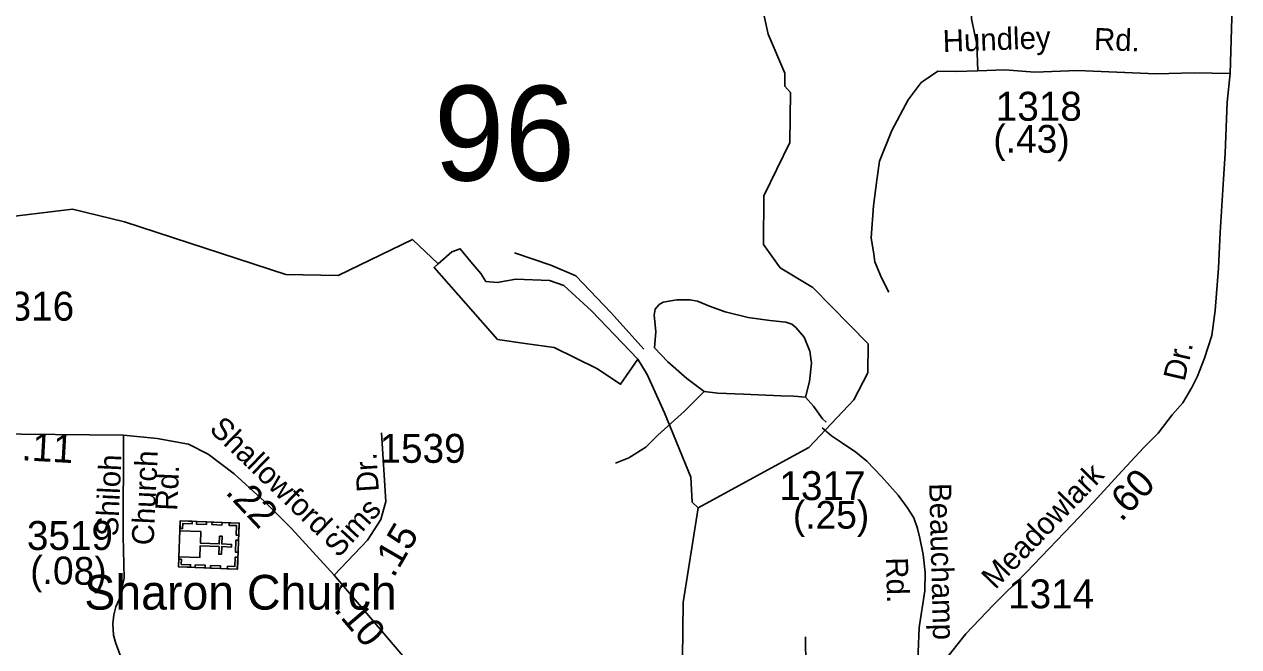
# Model space of a CAD drawing. Extents: x 1547597 to 1699558, y 810033 to 920809.
# Drawn here: x 1591291 to 1596536, y 856246 to 858935 of the extents above; entities that cross this region are included whole.
import ezdxf

# ---------------------------------------------------------------- set-up
doc = ezdxf.new("R2010")
doc.units = 0
for name, color, linetype in [('Exist Cultural Church with Cemetery CELL', 7, 'Continuous'), ('Exist Cultural Church with Cemetery Label', 7, 'Continuous'), ('Exist Hydrographic Creek Single Shore', 7, 'Continuous'), ('Exist Hydrographic Misc Water Feature', 7, 'Continuous'), ('Exist Road Non-System Type 51', 7, 'Continuous'), ('Exist Road Secondary Mileage Hundredths English Label', 7, 'Continuous'), ('Exist Road Secondary Structure Standard Bridge Number Label', 7, 'Continuous'), ('Exist Road Secondary Type 20 Attributed', 7, 'Continuous'), ('Exist Road Secondary Type 51 Attributed', 7, 'Continuous'), ('Exist Road Secondary Type 51 Label', 7, 'Continuous'), ('Exist Road Secondary Type 51 Number Label', 7, 'Continuous')]:
    doc.layers.add(name, color=color, linetype=linetype)

msp = doc.modelspace()

# ---------------------------------------------------------------- linework, layer by layer
at = {"layer": 'Exist Cultural Church with Cemetery CELL'}
for points in [[(1592219.7, 856780), (1592211.6, 856581.1), (1591957.2, 856591.4), (1591965.2, 856790.4)], [(1591964, 856757.3), (1591975.4, 856756.8), (1591976.3, 856778.8), (1592016.7, 856777.2), (1592017.1, 856788.3), (1591965.3, 856790.4)], [(1592035.1, 856787.6), (1592078.4, 856785.8), (1592077.9, 856774.4), (1592034.7, 856776.2)], [(1592102.3, 856784.8), (1592145.6, 856783.1), (1592145.1, 856771.7), (1592101.8, 856773.5)], [(1592176.4, 856781.8), (1592175.9, 856770.5), (1592208.1, 856769.2), (1592206.4, 856728.6), (1592217.6, 856728.2), (1592219.7, 856780)], [(1591963.5, 856747.3), (1591959, 856635.2), (1592049.5, 856631.6), (1592051.5, 856682.3), (1592133, 856679), (1592131.6, 856646), (1592142.6, 856645.6), (1592144, 856678.5), (1592186.1, 856676.8), (1592186.6, 856688.4), (1592144.4, 856690.2), (1592145.8, 856723.2), (1592134.8, 856723.7), (1592133.4, 856690.6), (1592052, 856693.9), (1592054, 856743.6)], [(1592216.6, 856706), (1592214.5, 856654.3), (1592203.2, 856654.7), (1592205.3, 856706.5)], [(1591958.5, 856624.5), (1591970, 856624.1), (1591969.1, 856602.1), (1592009.5, 856600.5), (1592009, 856589.3), (1591957.2, 856591.4)], [(1592168.3, 856582.8), (1592168.7, 856594.1), (1592200.9, 856592.8), (1592202.5, 856633.4), (1592213.6, 856632.9), (1592211.5, 856581.1)], [(1592029.8, 856599.9), (1592073.1, 856598.1), (1592072.7, 856586.7), (1592029.4, 856588.5)], [(1592095.7, 856597.2), (1592139, 856595.4), (1592138.5, 856584), (1592095.3, 856585.8)]]:
    msp.add_lwpolyline(points, close=True, dxfattribs=at)
at = {"layer": 'Exist Hydrographic Creek Single Shore'}
for points in [[(1594201.6, 856846.8), (1594679.6, 857106.3), (1594874.6, 857312.5), (1594934.6, 857429.4), (1594935.6, 857554.2), (1594697.6, 857798.6), (1594556.6, 857883.5), (1594483.6, 857983.5), (1594485.6, 858193.6), (1594597.6, 858424.4), (1594600.6, 858640.9), (1594575.6, 858667.7), (1594576.6, 858723.5), (1594503.6, 858892.4), (1594456.6, 859110), (1594502.6, 859738.9)], [(1594852.6, 854368.3), (1594845.6, 854460.3), (1594512.6, 855149.9), (1594413.6, 855266.8), (1594182.9, 855736.1), (1594131.6, 855955.3), (1594137.6, 856437.8), (1594201.6, 856846.8)]]:
    msp.add_lwpolyline(points, dxfattribs=at)
at = {"layer": 'Exist Hydrographic Misc Water Feature'}
for points in [[(1593079.5, 857901), (1592968.5, 858006), (1592646.6, 857850.1), (1592421.6, 857854.6), (1591724.6, 858082.1), (1591499.5, 858135.9), (1591165.6, 858096.7), (1591031.6, 858056.8), (1590848.6, 858070.3), (1590259.6, 858279.2), (1589936.2, 858437.3)], [(1593941.2, 857488.9), (1593741.4, 857697), (1593622.3, 857806.1), (1593559.8, 857828.3), (1593414.5, 857834.3), (1593333.7, 857820.2), (1593285.3, 857824.2), (1593263.1, 857858.6), (1593220.7, 857909.1), (1593174.3, 857965.6), (1593138, 857951.5), (1593079.5, 857901)], [(1593079.5, 857901), (1593061.3, 857884.8), (1593335.7, 857573.8), (1593454.8, 857555.6), (1593579.9, 857539.4), (1593763.6, 857448.5), (1593866.5, 857379.9), (1593941.2, 857488.9)], [(1594201.6, 856846.8), (1594176.6, 856870.3), (1594169.6, 856978.7), (1594056.6, 857256.8), (1593981.5, 857422.3), (1593941.2, 857488.9)]]:
    msp.add_lwpolyline(points, dxfattribs=at)
at = {"layer": 'Exist Road Non-System Type 51'}
for points in [[(1595410.4, 858734.5), (1595405.2, 858849), (1595382.9, 858959.3), (1595384.8, 859043.1)], [(1593967.4, 857531.4), (1593826.1, 857688.9), (1593672.8, 857848.5), (1593565.8, 857894.9), (1593408.4, 857947.4)], [(1595024.8, 857777.3), (1594994, 857840), (1594965.2, 857908.4), (1594960, 857942.2)], [(1594013.4, 857538.1), (1594018.6, 857607.8), (1594011.8, 857678), (1594016.3, 857703.9), (1594033, 857724.2), (1594051, 857735.2), (1594109, 857744.3), (1594166.5, 857744.9), (1594199.1, 857738.4), (1594250.3, 857717.6), (1594317.9, 857692.4), (1594417.4, 857668.6), (1594511, 857654.9), (1594580.7, 857647.7), (1594606.2, 857640.1), (1594624.3, 857624.8), (1594659.5, 857584.2), (1594684.4, 857523.7), (1594691.4, 857471.7), (1594682, 857391.9), (1594664.8, 857324.2)], [(1594013.4, 857538.1), (1594070.2, 857477.1), (1594152.8, 857405.6), (1594227.6, 857348.2)], [(1593844.6, 857039.4), (1593902.7, 857062.3), (1593975.5, 857108.8), (1594028.3, 857160), (1594142.1, 857263.7), (1594227.6, 857348.2)], [(1594664.8, 857324.2), (1594614.9, 857329.2), (1594558.8, 857330.1), (1594397.1, 857337), (1594287.3, 857341), (1594227.6, 857348.2)], [(1594754.9, 857216.1), (1594738.9, 857230.8), (1594700, 857285.6), (1594664.8, 857324.2)], [(1591717.9, 856723.4), (1591722.9, 856541.7), (1591701.6, 856449.9), (1591687.1, 856418.2), (1591678.7, 856384.3), (1591674, 856344.4), (1591677.3, 856296.3), (1591686.7, 856260.1), (1591698.3, 856229.8), (1591706.1, 856209.7), (1591707.9, 856195.8), (1591707.7, 856177.8), (1591705.2, 856151.9), (1591701, 856133.7), (1591700.8, 856125.7), (1591706.6, 856115.8), (1591716.7, 856109.6), (1591752.6, 856103.1), (1591808, 856100)], [(1594642.1, 855704.9), (1594644.5, 855801.1), (1594656.1, 855997), (1594667, 856158.7), (1594665.4, 856288.6)]]:
    msp.add_lwpolyline(points, dxfattribs=at)
at = {"layer": 'Exist Road Secondary Type 20 Attributed'}
msp.add_lwpolyline([(1595173.1, 858689.7), (1595165.4, 858684.4), (1595108.1, 858609.5), (1595037.8, 858476.8), (1594985.2, 858343.8), (1594973.8, 858262), (1594959.7, 858150.4), (1594949.3, 858012.6), (1594960, 857942.2)], dxfattribs=at)
at = {"layer": 'Exist Road Secondary Type 51 Attributed'}
for points in [[(1596536.4, 859388.5), (1596528.7, 859288.8), (1596521, 859123), (1596507.5, 859012.5), (1596498.8, 858721.9)], [(1596498.8, 858721.9), (1596486.1, 858598.7), (1596478, 858378.4), (1596471.4, 858265.9), (1596456, 858036.4), (1596449.5, 857880.9), (1596434, 857699.3), (1596420, 857590.4), (1596388.5, 857492.5), (1596358.4, 857415.7), (1596334.4, 857366.3), (1596295.7, 857300), (1596248.8, 857247.3), (1596188.1, 857168.2), (1596125.6, 857105.6), (1596015.3, 856987.9), (1595908.7, 856870.6), (1595783.7, 856740), (1595618.5, 856567.2), (1595477.1, 856427.7), (1595357.6, 856302.4), (1595264, 856184), (1595203.9, 856083.2), (1595159.1, 855951.5)], [(1596498.8, 858721.9), (1596344.1, 858725), (1596180.3, 858721.5), (1595840.1, 858735.2), (1595655.4, 858728.5), (1595526.3, 858738.3), (1595410.4, 858734.5), (1595316.2, 858731.2), (1595236.3, 858733.2), (1595173.1, 858689.7)], [(1595159.1, 855951.5), (1595147.4, 856116.8), (1595156.6, 856328.7), (1595180.4, 856487.7), (1595181.7, 856566.5), (1595173.3, 856644.1), (1595159.7, 856714.8), (1595148.7, 856757), (1595132.8, 856803.3), (1595105.1, 856847.8), (1595065, 856900.4), (1594993.6, 856981.9), (1594930.6, 857047.8), (1594883.5, 857087), (1594824.5, 857125.5), (1594778.2, 857156.8), (1594737.7, 857191.6)], [(1591720.6, 857159.7), (1591129.6, 857165.4)], [(1591720.6, 857159.7), (1591717.9, 856723.4)], [(1592629.3, 856555.7), (1592445.6, 856756.2), (1592328.9, 856873), (1592198, 856993.3), (1592084.9, 857078.3), (1592000, 857120.8), (1591865.6, 857145.5), (1591720.6, 857159.7)], [(1592629.3, 856555.7), (1592774.4, 856706.7), (1592831, 856795.1), (1592852.2, 856873), (1592834.6, 857170.3)], [(1592958.2, 856169.9), (1592795.5, 856361.1), (1592629.3, 856555.7)]]:
    msp.add_lwpolyline(points, dxfattribs=at)

# ---------------------------------------------------------------- texts
at = {"layer": 'Exist Cultural Church with Cemetery Label'}
msp.add_text('Sharon Church', height=150, dxfattribs=at).set_placement((1591550.8, 856406.4))
at = {"layer": 'Exist Road Secondary Mileage Hundredths English Label'}
for s, rotation, p in [('(.43)', 359.8869, (1595476.4, 858380.5)), ('.11', 356.7836, (1591278.1, 857052)), ('.60', 46.2244, (1596029, 856782.4)), ('.22', 313.3313, (1592155.7, 856911.2)), ('(.25)', 0.1572, (1594610.9, 856755.7)), ('.15', 59.7909, (1592886.3, 856540.2)), ('(.08)', 358.8738, (1591316.2, 856518.5)), ('.10', 310.3628, (1592624.6, 856405.4))]:
    msp.add_text(s, height=120, rotation=rotation, dxfattribs=at).set_placement(p)
at = {"layer": 'Exist Road Secondary Structure Standard Bridge Number Label'}
msp.add_text('96', height=410.1, dxfattribs=at).set_placement((1593060.4, 858259.9))
at = {"layer": 'Exist Road Secondary Type 51 Label'}
for s, rotation, p in [('Hundley', 2.0911, (1595259.7, 858815.2)), ('Rd.', 357.9499, (1595910.2, 858824.9)), ('Dr.', 77.0361, (1596302.2, 857389.4)), ('Shallowford', 315.9223, (1592086.1, 857181.6)), ('Church', 87.4428, (1591849.8, 856682.9)), ('Shiloh', 87.4428, (1591695.7, 856721.9)), ('Dr.', 93.8335, (1592823.2, 856917.4)), ('Meadowlark', 45.9332, (1595484.8, 856490.2)), ('Rd.', 87.4428, (1591951.5, 856832.3)), ('Beauchamp', 271.4581, (1595199.4, 856952.1)), ('Sims', 47.5073, (1592647.9, 856626.5)), ('Rd.', 271.4581, (1595013, 856631.3))]:
    msp.add_text(s, height=95, rotation=rotation, dxfattribs=at).set_placement(p)
at = {"layer": 'Exist Road Secondary Type 51 Number Label'}
for s, p in [('1318', (1595487.1, 858518.5)), ('1316', (1591135.1, 857655)), ('1539', (1592825.6, 857040.7)), ('1317', (1594552.7, 856879.6)), ('3519', (1591302.7, 856664.2)), ('1314', (1595540.6, 856412.1))]:
    msp.add_text(s, height=125, dxfattribs=at).set_placement(p)

doc.saveas('drawing.dxf')
